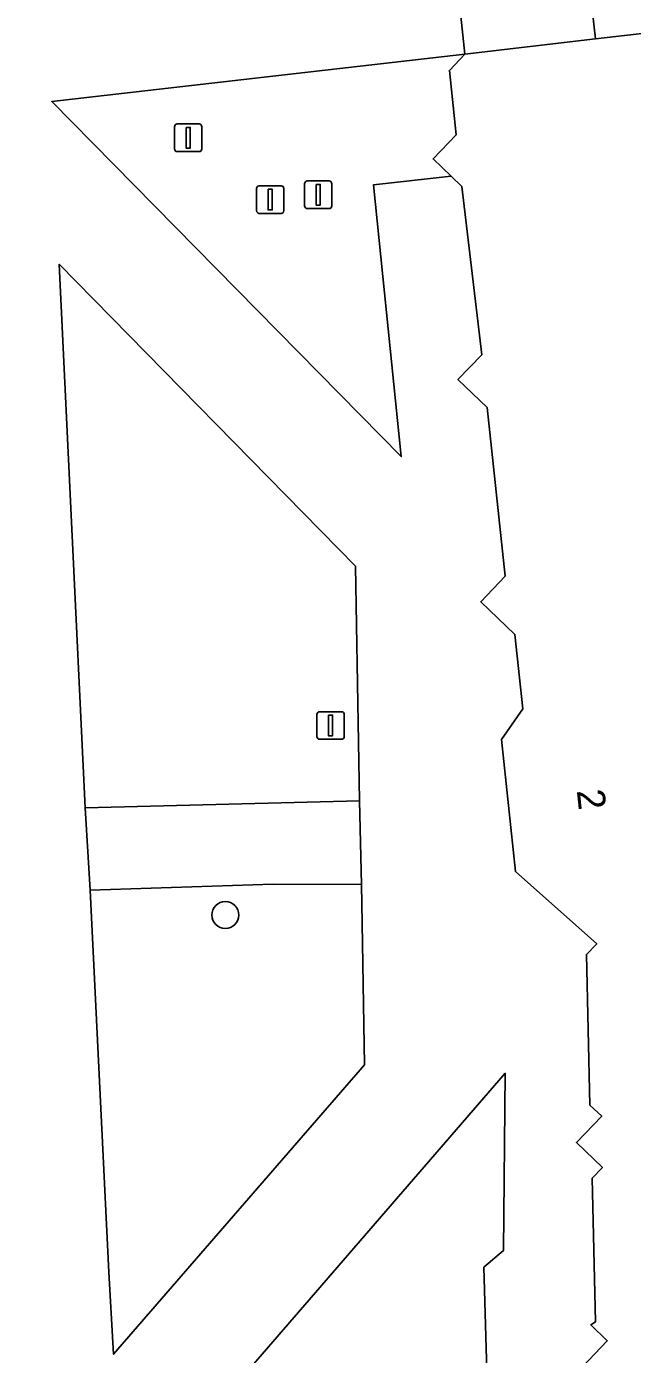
# Model space of a CAD drawing. Extents: x 159680 to 160786, y 387323 to 388340.
# Drawn here: x 160382.81 to 160404.78, y 387867.26 to 387915.4 of the extents above; entities that cross this region are included whole.
import ezdxf

# ---------------------------------------------------------------- set-up
doc = ezdxf.new("R2010")
doc.units = 0
for name, color, linetype in [('IMGEO_Boom', 7, 'Continuous'), ('IMGEO_Groenvoorziening', 7, 'Continuous'), ('IMGEO_Lichtmast', 7, 'Continuous'), ('IMGEO_Pand', 7, 'Continuous'), ('IMGEO_Pand_nummerreeks', 7, 'Continuous'), ('IMGEO_Rijbaan_lokaal_open', 7, 'Continuous'), ('IMGEO_Voetpad_open', 7, 'Continuous')]:
    doc.layers.add(name, color=color, linetype=linetype)

msp = doc.modelspace()

# ---------------------------------------------------------------- linework, layer by layer
at = {"layer": 'IMGEO_Boom'}
msp.add_circle((160390.019, 387883.186), 0.489, dxfattribs=at)
at = {"layer": 'IMGEO_Groenvoorziening'}
for points in [[(160398.701, 387914.399), (160383.722, 387912.678), (160396.395, 387899.811), (160395.393, 387909.665), (160398.207, 387909.973), (160397.55, 387910.601), (160398.388, 387911.477), (160398.14, 387913.811)], [(160394.74, 387895.837), (160383.997, 387906.785), (160384.93, 387887.078), (160394.875, 387887.326)], [(160394.974, 387882.879), (160394.949, 387884.3), (160391.757, 387884.312), (160385.115, 387884.091), (160385.797, 387870.242), (160385.964, 387867.263), (160395.064, 387877.758)], [(160399.393, 387870.419), (160400.097, 387871.022), (160400.162, 387877.453), (160378.593, 387852.523), (160394.454, 387853.402), (160399.741, 387858.274)]]:
    msp.add_lwpolyline(points, close=True, dxfattribs=at)
at = {"layer": 'IMGEO_Lichtmast'}
for p, q in [((160388.175, 387910.967), (160388.175, 387911.767)), ((160388.175, 387911.767), (160388.175, 387910.967)), ((160388.275, 387911.867), (160389.065, 387911.867)), ((160389.065, 387911.867), (160388.275, 387911.867)), ((160389.165, 387911.767), (160389.165, 387910.967)), ((160389.165, 387910.967), (160389.165, 387911.767)), ((160389.065, 387910.867), (160388.275, 387910.867)), ((160388.275, 387910.867), (160389.065, 387910.867)), ((160391.249, 387909.626), (160392.039, 387909.626)), ((160392.039, 387909.626), (160391.249, 387909.626)), ((160392.889, 387908.901), (160392.889, 387909.701)), ((160392.889, 387909.701), (160392.889, 387908.901)), ((160392.989, 387909.801), (160393.779, 387909.801)), ((160393.779, 387909.801), (160392.989, 387909.801)), ((160393.879, 387909.701), (160393.879, 387908.901)), ((160393.879, 387908.901), (160393.879, 387909.701)), ((160391.149, 387908.726), (160391.149, 387909.526)), ((160391.149, 387909.526), (160391.149, 387908.726)), ((160392.139, 387909.526), (160392.139, 387908.726)), ((160392.139, 387908.726), (160392.139, 387909.526)), ((160392.039, 387908.626), (160391.249, 387908.626)), ((160391.249, 387908.626), (160392.039, 387908.626)), ((160393.779, 387908.801), (160392.989, 387908.801)), ((160392.989, 387908.801), (160393.779, 387908.801)), ((160393.337, 387889.66), (160393.337, 387890.46)), ((160393.337, 387890.46), (160393.337, 387889.66)), ((160393.437, 387890.56), (160394.227, 387890.56)), ((160394.227, 387890.56), (160393.437, 387890.56)), ((160394.327, 387890.46), (160394.327, 387889.66)), ((160394.327, 387889.66), (160394.327, 387890.46)), ((160394.227, 387889.56), (160393.437, 387889.56)), ((160393.437, 387889.56), (160394.227, 387889.56))]:
    msp.add_line(p, q, dxfattribs=at)
for points in [[(160388.595, 387911.742), (160388.745, 387911.742), (160388.745, 387910.992), (160388.595, 387910.992), (160388.595, 387911.742)], [(160393.309, 387909.676), (160393.459, 387909.676), (160393.459, 387908.926), (160393.309, 387908.926), (160393.309, 387909.676)], [(160391.569, 387909.501), (160391.719, 387909.501), (160391.719, 387908.751), (160391.569, 387908.751), (160391.569, 387909.501)], [(160393.757, 387890.435), (160393.907, 387890.435), (160393.907, 387889.685), (160393.757, 387889.685), (160393.757, 387890.435)]]:
    msp.add_lwpolyline(points, dxfattribs=at)
for centre, start, end in [((160388.275, 387911.767), 90, 180), ((160388.275, 387911.767), 90, 180), ((160389.065, 387911.767), 0, 90), ((160389.065, 387911.767), 360, 90), ((160388.275, 387910.967), 180, 270), ((160388.275, 387910.967), 180, 270), ((160389.065, 387910.967), 270, 0), ((160389.065, 387910.967), 270, 0), ((160391.249, 387909.526), 90, 180), ((160391.249, 387909.526), 90, 180), ((160392.039, 387909.526), 0, 90), ((160392.039, 387909.526), 360, 90), ((160392.989, 387909.701), 90, 180), ((160392.989, 387909.701), 90, 180), ((160393.779, 387909.701), 0, 90), ((160393.779, 387909.701), 360, 90), ((160391.249, 387908.726), 180, 270), ((160391.249, 387908.726), 180, 270), ((160392.039, 387908.726), 270, 0), ((160392.039, 387908.726), 270, 0), ((160392.989, 387908.901), 180, 270), ((160392.989, 387908.901), 180, 270), ((160393.779, 387908.901), 270, 0), ((160393.779, 387908.901), 270, 0), ((160393.437, 387890.46), 90, 180), ((160393.437, 387890.46), 90, 180), ((160394.227, 387890.46), 0, 90), ((160394.227, 387890.46), 360, 90), ((160393.437, 387889.66), 180, 270), ((160393.437, 387889.66), 180, 270), ((160394.227, 387889.66), 270, 0), ((160394.227, 387889.66), 270, 0)]:
    msp.add_arc(centre, 0.1, start, end, dxfattribs=at)
at = {"layer": 'IMGEO_Pand'}
msp.add_lwpolyline([(160407.861, 387915.463), (160403.442, 387914.95), (160398.701, 387914.399), (160398.14, 387913.811), (160398.388, 387911.477), (160397.55, 387910.601), (160398.207, 387909.973), (160398.59, 387909.607), (160399.312, 387903.502), (160398.45, 387902.6), (160399.511, 387901.586), (160400.161, 387895.47), (160399.276, 387894.544), (160400.513, 387893.363), (160400.8, 387890.658), (160400.026, 387889.555), (160400.535, 387884.761), (160403.481, 387882.138), (160403.113, 387881.752), (160403.236, 387876.296), (160403.66, 387875.891), (160402.746, 387874.935), (160403.688, 387874.036), (160403.317, 387873.649), (160403.436, 387868.435), (160403.261, 387868.329), (160403.862, 387867.755), (160402.96, 387866.811)], dxfattribs=at)
at = {"layer": 'IMGEO_Rijbaan_lokaal_open'}
for points in [[(160419.044, 387922.016), (160417.272, 387920.011), (160414.927, 387919.745), (160403.033, 387918.475), (160403.442, 387914.95), (160407.861, 387915.463), (160407.954, 387914.659), (160410.517, 387914.957), (160410.872, 387911.907), (160414.168, 387912.29), (160414.572, 387911.979), (160417.181, 387912.187), (160419.795, 387910.27), (160434.739, 387911.307), (160436.422, 387909.259), (160436.409, 387908.362), (160436.81, 387908.405), (160438.068, 387907.204), (160453.621, 387908.869), (160453.607, 387909.49), (160455.184, 387911.46), (160458.606, 387911.814), (160458.144, 387917.349)], [(160402.96, 387866.811), (160403.862, 387867.755), (160403.261, 387868.329), (160403.436, 387868.435), (160403.317, 387873.649), (160403.688, 387874.036), (160402.746, 387874.935), (160403.66, 387875.891), (160403.236, 387876.296), (160403.113, 387881.752), (160403.481, 387882.138), (160400.535, 387884.761), (160400.026, 387889.555), (160400.8, 387890.658), (160400.513, 387893.363), (160399.276, 387894.544), (160400.161, 387895.47), (160399.511, 387901.586), (160398.45, 387902.6), (160399.312, 387903.502), (160398.59, 387909.607), (160398.207, 387909.973), (160395.393, 387909.665), (160396.395, 387899.811), (160383.722, 387912.678), (160398.701, 387914.399), (160398.319, 387917.971)], [(160378.593, 387852.523), (160400.162, 387877.453), (160400.097, 387871.022), (160399.393, 387870.419), (160399.741, 387858.274)]]:
    msp.add_lwpolyline(points, dxfattribs=at)
for points in [[(160403.442, 387914.95), (160403.033, 387918.475), (160398.319, 387917.971), (160398.701, 387914.399)], [(160385.964, 387867.263), (160385.797, 387870.242), (160385.115, 387884.091), (160384.93, 387887.078), (160383.997, 387906.785), (160394.74, 387895.837), (160394.875, 387887.326), (160394.949, 387884.3), (160394.974, 387882.879), (160395.064, 387877.758)]]:
    msp.add_lwpolyline(points, close=True, dxfattribs=at)
at = {"layer": 'IMGEO_Voetpad_open'}
msp.add_lwpolyline([(160394.875, 387887.326), (160384.93, 387887.078), (160385.115, 387884.091), (160391.757, 387884.312), (160394.949, 387884.3)], close=True, dxfattribs=at)

# ---------------------------------------------------------------- texts
at = {"layer": 'IMGEO_Pand_nummerreeks'}
msp.add_text('2', height=1, rotation=276.0617, dxfattribs=at).set_placement((160402.757, 387887.701))

doc.saveas('drawing.dxf')
